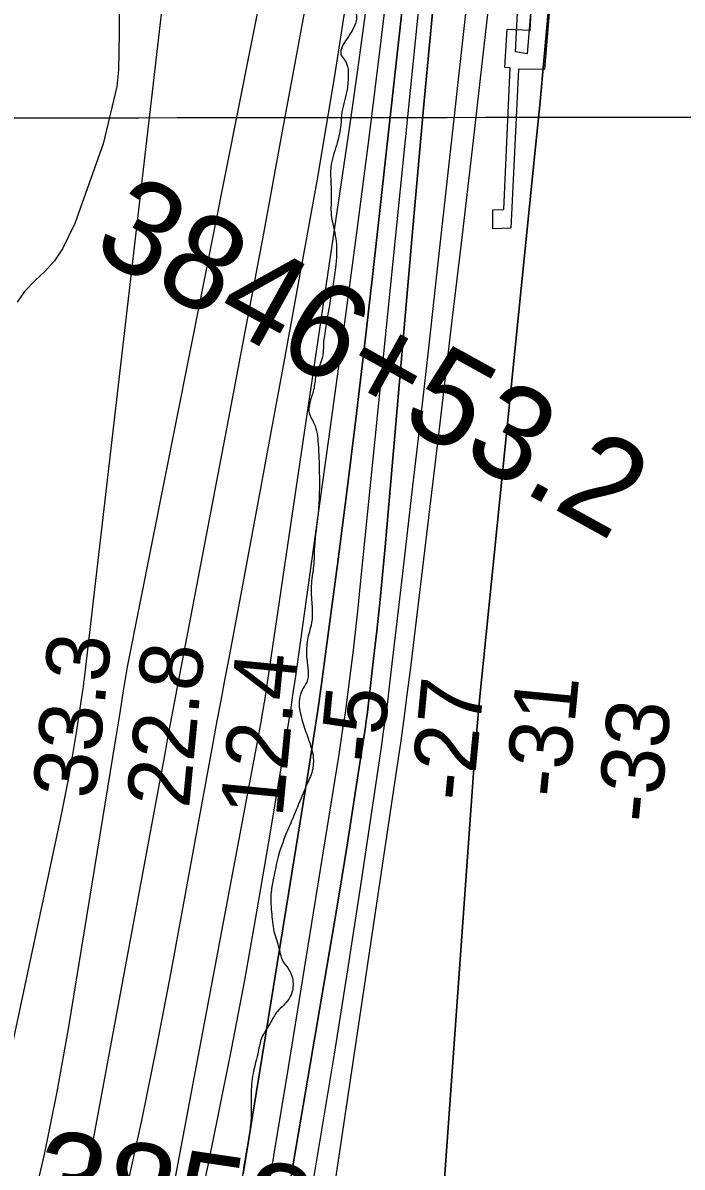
# Model space of a CAD drawing. Extents: x 3297716 to 3335574, y 688621 to 713991.
# Drawn here: x 3322074 to 3322776, y 701992 to 703210 of the extents above; entities that cross this region are included whole.
import ezdxf

# ---------------------------------------------------------------- set-up
doc = ezdxf.new("R2010")
doc.units = 0
for name, color, linetype in [('V-CHAN-DOCK', 7, 'Continuous'), ('V-GRID-MAJR', 7, 'Continuous'), ('V-LEVE-TOET', 7, 'Continuous'), ('V-RIVR-EDGE', 7, 'Continuous'), ('V-RIVR-RANG', 7, 'Continuous'), ('V-SITE-STRC', 7, 'Continuous'), ('V-SURV-IDEN', 7, 'Continuous'), ('V-TOPO-DPTH', 7, 'Continuous'), ('V-TOPO-MAJR', 7, 'Continuous'), ('V-TOPO-MINR', 7, 'Continuous'), ('V-TOPO-WATR', 7, 'Continuous')]:
    doc.layers.add(name, color=color, linetype=linetype)

msp = doc.modelspace()

# ---------------------------------------------------------------- linework, layer by layer
at = {"layer": 'V-CHAN-DOCK'}
msp.add_line((3322658.018, 703499.867), (3322629.498, 703160.7760000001), dxfattribs=at)
msp.add_lwpolyline([(3322629.498, 703160.7760000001), (3322601.793, 703161.183), (3322593.644, 702991.638), (3322574.4930000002, 702991.23), (3322574.4930000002, 703011.2000000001), (3322586.31, 703011.608), (3322593.234, 703162.406), (3322587.5300000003, 703162.814), (3322589.9760000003, 703203.571), (3322614.423, 703202.756), (3322620.126, 703311.982), (3322601.3850000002, 703314.427), (3322592.0130000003, 703239.028), (3322555.2830000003, 703243.361)], dxfattribs=at)
at = {"layer": 'V-GRID-MAJR'}
msp.add_spline([(3301843.772, 703091.794), (3307096.381, 703095.232), (3312348.989, 703099.434), (3317601.597, 703104.4), (3322854.204, 703110.13), (3328106.81, 703116.6240000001), (3333359.415, 703123.882), (3333359.416, 703123.882)], degree=3, dxfattribs=at)
at = {"layer": 'V-LEVE-TOET'}
msp.add_lwpolyline([(3322176.669, 703227.301), (3322176.8000000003, 703199.514), (3322175.952, 703160.4130000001), (3322174.355, 703142.571), (3322159.73, 703081.504), (3322129.628, 702996.643), (3322116.29, 702969.689), (3322108.055, 702957.078), (3322098.1550000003, 702946.121), (3322087.558, 702936.4010000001), (3322076.003, 702924.469), (3322068.18, 702912.966)], dxfattribs=at)
at = {"layer": 'V-RIVR-EDGE'}
for points in [[(3322623.5399605, 704407.8779667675), (3322623.347440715, 704386.2717933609), (3322624.5355410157, 704363.8867165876), (3322626.5515794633, 704341.0851085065), (3322626.5331313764, 704333.6244411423), (3322626.9322394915, 704327.4061934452), (3322626.90149268, 704314.9717478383), (3322626.452164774, 704300.8804010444), (3322623.101466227, 704286.7962285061), (3322613.008374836, 704227.9644500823), (3322605.0666078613, 704201.0426242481), (3322602.5663951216, 704195.6605138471), (3322602.558195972, 704192.3446616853), (3322605.0194627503, 704181.9764743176), (3322607.469455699, 704167.048990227), (3322608.2645972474, 704153.3690502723), (3322606.996555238, 704143.4245684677), (3322599.916547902, 704129.7641014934), (3322596.5750733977, 704119.4102626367), (3322592.8078435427, 704104.4981519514), (3322591.9430092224, 704089.9933485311), (3322591.095598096, 704082.5347309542), (3322593.9672468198, 704070.5075926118), (3322593.1106116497, 704059.3186413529), (3322586.825745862, 704031.9782344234), (3322582.23057786, 704017.482655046), (3322578.4858956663, 704011.6891378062), (3322577.2209283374, 704002.9881005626), (3322573.840507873, 703976.8839639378), (3322572.131337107, 703956.163987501), (3322572.509947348, 703941.656109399), (3322572.489449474, 703933.3664789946), (3322576.1644388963, 703910.975252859), (3322575.7427831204, 703908.0749071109), (3322572.3992588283, 703896.8921052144), (3322569.0598341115, 703887.3672293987), (3322563.652101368, 703879.5054041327), (3322559.904344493, 703872.468442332), (3322560.715884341, 703865.4202067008), (3322561.527424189, 703858.3719710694), (3322561.5069263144, 703850.0823406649), (3322564.792031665, 703837.6396959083), (3322566.8480409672, 703831.0028671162), (3322567.227676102, 703816.9094705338), (3322563.0469896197, 703802.412866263), (3322555.116496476, 703780.050337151), (3322546.3703639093, 703763.0781175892), (3322541.7946688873, 703756.4576870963), (3322540.543025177, 703753.1449096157), (3322539.277032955, 703744.0293908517), (3322540.48563113, 703729.933944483), (3322542.0984618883, 703711.6926580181), (3322539.9942825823, 703698.8488553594), (3322527.4901442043, 703670.6948587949), (3322519.158493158, 703653.7216143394), (3322513.3260299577, 703641.7159987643), (3322507.4874173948, 703627.2234940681), (3322505.81719259, 703622.2538154), (3322503.722237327, 703613.1403464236), (3322501.6149833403, 703599.0530992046), (3322500.734775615, 703578.3310729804), (3322499.4493104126, 703561.3404053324), (3322496.934749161, 703550.1555536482), (3322490.6806301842, 703535.2495923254), (3322486.1008355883, 703526.9712357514), (3322484.006905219, 703518.2722482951), (3322483.1656434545, 703513.30051984), (3322485.2103789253, 703502.1043943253), (3322488.0697289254, 703485.1034777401), (3322488.8771691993, 703476.3973160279), (3322487.2059194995, 703471.0131558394), (3322483.4458639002, 703459.0024157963), (3322479.245704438, 703436.6306626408), (3322474.2237561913, 703417.1623299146), (3322465.0262459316, 703385.2698005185), (3322454.561718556, 703343.847270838), (3322448.3065746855, 703328.5268279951), (3322443.7370290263, 703324.3932866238), (3322439.5891391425, 703323.1600909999), (3322438.341595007, 703321.5052396), (3322439.576840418, 703318.1863127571), (3322443.707307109, 703312.3733225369), (3322444.925129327, 703302.00820985), (3322441.5805801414, 703290.410926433), (3322437.005910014, 703284.2049774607), (3322430.3598571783, 703278.4186344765), (3322425.1675643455, 703273.8721489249), (3322422.248770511, 703266.833137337), (3322420.551898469, 703251.0869391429), (3322422.1924013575, 703244.0366537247), (3322423.4112484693, 703234.0860225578), (3322422.982418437, 703228.2843061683), (3322425.0486766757, 703225.7922925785), (3322428.7677365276, 703221.2237718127), (3322429.58337595, 703215.8334622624), (3322428.3245579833, 703209.6193141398), (3322423.7427136, 703200.5119945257), (3322417.917424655, 703191.4077495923), (3322413.3366051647, 703182.7149114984), (3322412.907775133, 703176.9131951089), (3322416.6237603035, 703171.1012297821), (3322419.922189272, 703164.0468447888), (3322420.735778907, 703157.8275721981), (3322420.7296295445, 703155.3406830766), (3322419.44621413, 703139.1789784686), (3322413.999535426, 703115.5668554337), (3322412.7222693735, 703101.8920399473), (3322408.9447905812, 703082.8351140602), (3322402.6711986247, 703060.0540038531), (3322402.5892071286, 703026.8954822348), (3322402.537962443, 703006.1714062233), (3322407.448197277, 702980.4612532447), (3322407.8052847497, 702957.2492632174), (3322401.904153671, 702917.4733857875), (3322394.329723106, 702871.4843851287)], [(3322394.329723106, 702871.4843851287), (3322392.6246519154, 702852.4223347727), (3322386.3643835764, 702835.0294843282), (3322383.8395733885, 702819.6998174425), (3322380.0784928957, 702807.2745958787), (3322379.2382560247, 702802.7173489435), (3322378.809425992, 702796.9156325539), (3322384.165914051, 702784.0533818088), (3322388.6698665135, 702761.660105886), (3322389.8395187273, 702731.8143617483), (3322388.4864105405, 702687.4679137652), (3322384.6699857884, 702652.6606901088), (3322383.789778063, 702631.9386638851), (3322381.250619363, 702610.8062557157), (3322382.0314123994, 702591.3235744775), (3322382.4212964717, 702581.3749930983), (3322381.1471050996, 702568.9436221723), (3322378.6376683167, 702559.8311780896), (3322376.959244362, 702551.5456472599), (3322376.498642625, 702532.8950037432), (3322376.4381738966, 702508.4405940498), (3322371.4428728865, 702499.7487808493), (3322372.5981765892, 702464.1002954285), (3322378.7713289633, 702446.2622166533), (3322383.2937295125, 702431.3296080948)], [(3322383.2937295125, 702431.3296080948), (3322382.8413269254, 702415.9948167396), (3322376.999639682, 702400.2588674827), (3322366.5761080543, 702375.4155986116), (3322356.5701326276, 702351.8147494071), (3322346.136352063, 702322.8266653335), (3322341.1051797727, 702299.6279989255), (3322338.582419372, 702285.1272950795), (3322338.944631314, 702263.9877126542), (3322341.3792508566, 702242.8430057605)], [(3322341.3792508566, 702242.8430057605), (3322346.7244650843, 702225.4214582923), (3322352.0737788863, 702209.6578369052), (3322356.2052704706, 702204.2593282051), (3322361.152401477, 702193.470509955), (3322360.69999889, 702178.1357186), (3322355.7026480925, 702168.6149423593), (3322344.066418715, 702156.2091937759), (3322336.573979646, 702143.3787147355), (3322328.666034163, 702130.1347790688), (3322324.8977794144, 702114.8081868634), (3322319.8737813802, 702094.5108910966), (3322317.3305231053, 702071.7205568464), (3322317.2669796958, 702046.0227025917), (3322315.5670329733, 702029.0330598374), (3322309.2565448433, 701991.3306149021), (3322304.6234557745, 701961.4992192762), (3322301.265582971, 701944.5136760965), (3322298.7366732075, 701927.5260831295), (3322288.24959817, 701876.9849600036), (3322282.3884379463, 701853.3738618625), (3322271.9075122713, 701805.3196278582), (3322263.116284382, 701770.1102214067), (3322253.9208239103, 701739.0466550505), (3322243.87487763, 701699.2810265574), (3322236.346567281, 701671.943694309), (3322224.1882425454, 701616.0184109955), (3322214.9794584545, 701579.5665848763), (3322204.5169808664, 701538.9730182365), (3322192.3894029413, 701495.4821805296), (3322174.432436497, 701441.2291718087), (3322152.7512857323, 701389.4722762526), (3322146.1042080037, 701383.2714517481), (3322137.3631999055, 701368.3716397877), (3322126.960166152, 701351.818001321), (3322114.8746088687, 701325.3209059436), (3322102.394043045, 701306.6999843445), (3322086.6068491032, 701291.8175955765), (3322063.775519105, 701277.7815930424), (3322041.3760938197, 701270.7907514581), (3322025.62272137, 701269.5862528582), (3322013.610956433, 701272.9318269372), (3321999.9535641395, 701281.2552788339), (3321986.7024542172, 701286.2618536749), (3321978.0044916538, 701288.7702655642), (3321961.8509861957, 701293.3695331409), (3321953.147899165, 701293.8055374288), (3321941.144333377, 701300.4669636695), (3321922.107905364, 701312.5340728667), (3321886.518863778, 701335.4186973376), (3321862.110574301, 701354.130834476), (3321833.1460627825, 701374.097690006), (3321817.838943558, 701385.7410936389), (3321797.145614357, 701398.226783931), (3321752.048095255, 701431.0825374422), (3321709.832473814, 701456.0559678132), (3321656.4453243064, 701488.9322191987), (3321608.4402852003, 701519.3082578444), (3321565.817356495, 701547.1840837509), (3321547.1964348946, 701559.6646495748), (3321534.358781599, 701564.2557180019), (3321524.010067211, 701569.6696001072), (3321519.462044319, 701574.2401706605), (3321507.4697523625, 701585.4608936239), (3321502.920704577, 701589.6169826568), (3321497.1261624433, 701592.9471833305), (3321474.7636333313, 701600.8776764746), (3321448.2665379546, 701612.963233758), (3321434.196713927, 701622.1166735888), (3321430.4786789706, 701627.0996758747), (3321425.1078423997, 701634.1591853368), (3321422.211596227, 701636.2387671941), (3321413.9373392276, 701642.4764878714), (3321406.071414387, 701646.2262945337), (3321378.318575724, 701653.3411482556), (3321364.652984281, 701658.3487479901), (3321353.0669746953, 701666.2525938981), (3321340.6581514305, 701676.6453787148), (3321311.2863326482, 701699.5146297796), (3321283.9787223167, 701719.0629042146), (3321262.458479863, 701732.3796073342), (3321235.141645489, 701748.1975480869), (3321222.31424113, 701756.9334317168), (3321185.896236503, 701779.8201059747), (3321159.4124647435, 701797.2939230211), (3321132.9256183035, 701813.524295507), (3321113.473683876, 701825.177948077), (3321100.643204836, 701832.6703871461), (3321094.0319983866, 701840.9764158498), (3321090.3221625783, 701849.2752702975), (3321088.2723026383, 701858.3989882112), (3321084.9656745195, 701862.1375210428), (3321079.998045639, 701864.6367088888), (3321065.91079842, 701866.7439628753), (3321053.0700704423, 701870.091586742), (3321042.304824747, 701874.6775307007), (3321032.789172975, 701881.7472891), (3321017.0614228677, 701890.9048285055), (3321000.095352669, 701902.1378501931), (3320987.679355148, 701909.6292643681), (3320938.9995115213, 701834.7280217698)]]:
    msp.add_spline(points, degree=3, dxfattribs=at)
at = {"layer": 'V-SITE-STRC'}
msp.add_lwpolyline([(3321735.552, 703441.1020000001), (3322436.519, 703354.302), (3322605.7600000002, 703334.356), (3322621.2630000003, 703483.483), (3322636.174, 703482.257), (3322611.029, 703177.549), (3322598.7060000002, 703179.433), (3322605.829, 703319.451), (3322435.2800000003, 703342.63), (3321733.6720000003, 703427.485), (3321735.552, 703441.1020000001)], dxfattribs=at)
at = {"layer": 'V-TOPO-DPTH'}
for points in [[(3322308.686582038, 701984.9597207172), (3322379.069065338, 702419.1092731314), (3322383.76212737, 702448.9043636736), (3322388.276552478, 702478.7256768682), (3322392.5230222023, 702508.5863240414), (3322396.5908550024, 702538.4731938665), (3322409.094508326, 702633.5309377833), (3322419.045740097, 702710.9947855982), (3322428.6844316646, 702788.4965440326), (3322437.8543129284, 702866.0551683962), (3322446.7116539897, 702943.6517033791), (3322493.289479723, 703362.9532845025)], [(3322308.686582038, 701984.9597207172), (3322379.069065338, 702419.1092731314), (3322383.76212737, 702448.9043636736), (3322388.276552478, 702478.7256768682), (3322392.5230222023, 702508.5863240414), (3322396.5908550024, 702538.4731938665), (3322409.094508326, 702633.5309377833), (3322419.045740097, 702710.9947855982), (3322428.6844316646, 702788.4965440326), (3322437.8543129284, 702866.0551683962), (3322446.7116539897, 702943.6517033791), (3322493.289479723, 703362.9532845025)], [(3322583.2138574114, 703343.8425171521), (3322565.121994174, 703185.6563043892), (3322553.551363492, 703085.2575062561), (3322541.865015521, 702984.8722807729), (3322530.0050916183, 702884.5074142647), (3322518.0294504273, 702784.1561204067), (3322486.4325477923, 702521.3178297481), (3322483.2038159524, 702495.3916997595), (3322479.8280987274, 702469.4853594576), (3322476.231903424, 702443.6087036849), (3322472.488722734, 702417.7518375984), (3322407.592197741, 701982.5411811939)], [(3322583.2138574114, 703343.8425171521), (3322565.121994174, 703185.6563043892), (3322553.551363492, 703085.2575062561), (3322541.865015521, 702984.8722807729), (3322530.0050916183, 702884.5074142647), (3322518.0294504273, 702784.1561204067), (3322486.4325477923, 702521.3178297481), (3322483.2038159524, 702495.3916997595), (3322479.8280987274, 702469.4853594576), (3322476.231903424, 702443.6087036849), (3322472.488722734, 702417.7518375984), (3322407.592197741, 701982.5411811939)], [(3322317.096367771, 701731.1523089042), (3322408.107155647, 702265.4854184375), (3322413.898445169, 702300.0919658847), (3322419.555930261, 702334.7199763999), (3322425.0127087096, 702369.3801815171), (3322430.335682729, 702404.0618497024), (3322438.900132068, 702460.9619629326), (3322439.8083119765, 702467.2139577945), (3322440.6735579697, 702473.4716642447), (3322441.474403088, 702479.7379380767), (3322442.2323142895, 702486.0099234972), (3322447.6795072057, 702533.1201876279), (3322451.0044622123, 702562.9642220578), (3322454.163651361, 702592.8250967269), (3322457.074191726, 702622.7112317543), (3322459.8189662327, 702652.6142070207), (3322489.1817194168, 702987.8280992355), (3322495.1903102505, 703055.5839929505), (3322501.296223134, 703123.3310094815), (3322507.548119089, 703191.064710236), (3322513.897337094, 703258.7895338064)], [(3322513.897337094, 703258.7895338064), (3322507.548119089, 703191.064710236), (3322501.296223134, 703123.3310094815), (3322495.1903102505, 703055.5839929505), (3322489.1817194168, 702987.8280992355), (3322459.8189662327, 702652.6142070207), (3322457.074191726, 702622.7112317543), (3322454.163651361, 702592.8250967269), (3322451.0044622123, 702562.9642220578), (3322447.6795072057, 702533.1201876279), (3322442.2323142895, 702486.0099234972), (3322441.474403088, 702479.7379380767), (3322440.6735579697, 702473.4716642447), (3322439.8083119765, 702467.2139577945), (3322438.900132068, 702460.9619629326), (3322430.335682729, 702404.0618497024), (3322425.0127087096, 702369.3801815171), (3322419.555930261, 702334.7199763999), (3322413.898445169, 702300.0919658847), (3322408.107155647, 702265.4854184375), (3322317.096367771, 701731.1523089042)], [(3322438.662880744, 703220.3926847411), (3322430.439718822, 703160.3099821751), (3322421.9076634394, 703100.2703654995), (3322413.169679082, 703040.2594727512), (3322331.0816918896, 702486.4851916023), (3322330.9247329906, 702485.4496617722), (3322330.422324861, 702482.3480977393), (3322329.1706206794, 702475.0094637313), (3322328.356727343, 702470.3098085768), (3322327.526917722, 702465.6130071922), (3322326.673233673, 702460.9204864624), (3322325.8036333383, 702456.2308195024), (3322187.8772860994, 701722.8157933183)], [(3322521.1499349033, 701949.527314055), (3322552.564009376, 702391.8564143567), (3322555.203299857, 702426.7693086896), (3322558.0543022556, 702461.6639349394), (3322561.2228725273, 702496.5311590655), (3322564.603154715, 702531.3801151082), (3322619.447159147, 703071.2084821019), (3322624.5282664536, 703122.59241272), (3322629.4254404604, 703173.9933695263), (3322634.0467145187, 703225.4198656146)], [(3322634.0467145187, 703225.4198656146), (3322629.4254404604, 703173.9933695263), (3322624.5282664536, 703122.59241272), (3322619.447159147, 703071.2084821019), (3322564.603154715, 702531.3801151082), (3322561.2228725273, 702496.5311590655), (3322558.0543022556, 702461.6639349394), (3322555.203299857, 702426.7693086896), (3322552.564009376, 702391.8564143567), (3322521.1499349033, 701949.527314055)]]:
    msp.add_lwpolyline(points, dxfattribs=at)
at = {"layer": 'V-TOPO-MAJR'}
msp.add_lwpolyline([(3322355.8282048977, 703383.197865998), (3322185.2635127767, 702524.8297191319), (3322181.1487079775, 702499.2715148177), (3322177.0082952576, 702473.717446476), (3322172.8508105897, 702448.1661354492), (3322122.4245840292, 702139.2302263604), (3322110.381282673, 702072.134629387), (3322096.935741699, 702005.3444445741), (3322081.3868412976, 701939.0123780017)], dxfattribs=at)
at = {"layer": 'V-TOPO-MINR'}
for points in [[(3322510.6443661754, 703376.79980194), (3322433.083234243, 702609.4997606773), (3322430.758284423, 702587.1870923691), (3322428.341689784, 702564.8846402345), (3322425.7876279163, 702542.5975123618), (3322423.14192123, 702520.3206006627), (3322420.2998284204, 702498.069397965), (3322417.287592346, 702475.8422495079), (3322414.0201413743, 702453.6511824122), (3322410.582547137, 702431.4841695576), (3322387.3240013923, 702286.9910488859), (3322372.041973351, 702192.6098865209), (3322356.643260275, 702098.2478768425), (3322341.069519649, 702003.9145961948), (3322325.379093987, 701909.600468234)], [(3322474.257800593, 703348.0393014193), (3322455.3314055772, 703191.5393981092), (3322442.494957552, 703087.8785189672), (3322429.26453906, 702984.269090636), (3322415.4431648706, 702880.7368385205), (3322401.2278202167, 702777.2560372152), (3322364.0797134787, 702512.4415257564), (3322361.8525895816, 702496.9984004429), (3322359.5461614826, 702481.5674414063), (3322357.1207770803, 702466.1547317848), (3322354.6160884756, 702450.7541884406), (3322335.5448122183, 702336.2791706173), (3322323.055669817, 702263.7222993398), (3322310.0475605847, 702191.2614757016), (3322296.261001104, 702118.9447235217), (3322281.9554747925, 702046.7240189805), (3322220.7038409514, 701745.991383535)], [(3322583.2138574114, 703343.8425171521), (3322565.121994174, 703185.6563043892), (3322553.551363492, 703085.2575062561), (3322541.865015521, 702984.8722807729), (3322530.0050916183, 702884.5074142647), (3322518.0294504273, 702784.1561204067), (3322486.4325477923, 702521.3178297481), (3322483.2038159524, 702495.3916997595), (3322479.8280987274, 702469.4853594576), (3322476.231903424, 702443.6087036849), (3322472.488722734, 702417.7518375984), (3322407.592197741, 701982.5411811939)], [(3322393.8471060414, 703332.2965009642), (3322369.0380795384, 703196.2751931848), (3322349.7444201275, 703091.2542024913), (3322330.2717896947, 702986.2666433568), (3322310.530702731, 702881.3292315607), (3322290.6106447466, 702776.4252513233), (3322242.262822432, 702523.5782467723), (3322239.430109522, 702508.6693664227), (3322236.620657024, 702493.7561322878), (3322233.8460951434, 702478.8363674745), (3322231.094793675, 702463.9122488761), (3322228.3558699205, 702448.9857989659), (3322225.610189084, 702434.0605944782), (3322222.854372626, 702419.1372581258), (3322220.091799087, 702404.2151671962), (3322097.40999349, 701742.801988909)], [(3322556.9947084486, 703323.0989805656), (3322514.35232302, 702938.8129937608), (3322505.6304236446, 702860.8894341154), (3322496.8096535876, 702782.9771633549), (3322487.840577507, 702705.0818259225), (3322478.772630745, 702627.1977773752), (3322464.2714079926, 702503.6713326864), (3322462.303076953, 702487.569237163), (3322460.23231154, 702471.4808240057), (3322458.00789457, 702455.4129343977), (3322455.681043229, 702439.3587271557), (3322433.5864523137, 702291.8838581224), (3322419.832588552, 702202.1513510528), (3322405.6749342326, 702112.4839980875), (3322390.9115940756, 702022.914376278), (3322375.7444633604, 701933.4099085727)], [(3322425.1658517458, 703277.3745441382), (3322414.6319762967, 703208.9714883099), (3322405.923506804, 703153.9486274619), (3322396.909529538, 703098.977171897), (3322387.437290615, 703044.082824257), (3322377.6595439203, 702989.2398818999), (3322351.3692764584, 702845.2572512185), (3322340.46572624, 702785.8425500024), (3322329.491477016, 702726.4409754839), (3322318.4111792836, 702667.0590910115), (3322307.2601825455, 702607.6903332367), (3322293.02296325, 702532.2615360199), (3322288.953052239, 702510.6141344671), (3322284.903808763, 702488.9628829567), (3322280.885566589, 702467.3058565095), (3322276.88799195, 702445.6449801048), (3322231.664220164, 702199.613104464), (3322216.4846539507, 702120.4888092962), (3322200.4897734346, 702041.5362823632), (3322183.271921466, 701962.8414077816)], [(3322226.2093299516, 703259.8937122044), (3322139.4662760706, 702512.2721446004), (3322138.934072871, 702507.8934303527), (3322138.370158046, 702503.518979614), (3322137.758675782, 702499.1509241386), (3322137.115481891, 702494.7871321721), (3322131.30197518, 702456.7797220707), (3322127.5228546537, 702433.4530553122), (3322123.4700877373, 702410.1765280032), (3322119.0068512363, 702386.975209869), (3322114.2699683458, 702363.8240311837), (3322021.302229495, 701929.0408315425)], [(3322513.897337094, 703258.7895338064), (3322507.548119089, 703191.064710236), (3322501.296223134, 703123.3310094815), (3322495.1903102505, 703055.5839929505), (3322489.1817194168, 702987.8280992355), (3322459.8189662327, 702652.6142070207), (3322457.074191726, 702622.7112317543), (3322454.163651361, 702592.8250967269), (3322451.0044622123, 702562.9642220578), (3322447.6795072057, 702533.1201876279), (3322442.2323142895, 702486.0099234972), (3322441.474403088, 702479.7379380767), (3322440.6735579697, 702473.4716642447), (3322439.8083119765, 702467.2139577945), (3322438.900132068, 702460.9619629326), (3322430.335682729, 702404.0618497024), (3322425.0127087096, 702369.3801815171), (3322419.555930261, 702334.7199763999), (3322413.898445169, 702300.0919658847), (3322408.107155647, 702265.4854184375), (3322317.096367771, 701731.1523089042)], [(3322438.662880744, 703220.3926847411), (3322430.439718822, 703160.3099821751), (3322421.9076634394, 703100.2703654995), (3322413.169679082, 703040.2594727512), (3322331.0816918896, 702486.4851916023), (3322330.9247329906, 702485.4496617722), (3322330.422324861, 702482.3480977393), (3322329.1706206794, 702475.0094637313), (3322328.356727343, 702470.3098085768), (3322327.526917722, 702465.6130071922), (3322326.673233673, 702460.9204864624), (3322325.8036333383, 702456.2308195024), (3322187.8772860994, 701722.8157933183)], [(3322634.0467145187, 703225.4198656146), (3322629.4254404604, 703173.9933695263), (3322624.5282664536, 703122.59241272), (3322619.447159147, 703071.2084821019), (3322564.603154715, 702531.3801151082), (3322561.2228725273, 702496.5311590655), (3322558.0543022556, 702461.6639349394), (3322555.203299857, 702426.7693086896), (3322552.564009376, 702391.8564143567), (3322521.1499349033, 701949.527314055)]]:
    msp.add_lwpolyline(points, dxfattribs=at)
at = {"layer": 'V-TOPO-WATR'}
msp.add_lwpolyline([(3322493.289479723, 703362.9532845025), (3322446.7116539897, 702943.6517033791), (3322437.8543129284, 702866.0551683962), (3322428.6844316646, 702788.4965440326), (3322419.045740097, 702710.9947855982), (3322409.094508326, 702633.5309377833), (3322396.5908550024, 702538.4731938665), (3322392.5230222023, 702508.5863240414), (3322388.276552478, 702478.7256768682), (3322383.76212737, 702448.9043636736), (3322379.069065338, 702419.1092731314), (3322308.686582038, 701984.9597207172)], dxfattribs=at)

# ---------------------------------------------------------------- texts
at = {"layer": 'V-RIVR-RANG'}
for s, height, rotation, p in [('33.3', 66.99999999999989, 84.18832571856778, (3322150.980289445, 702382.8921463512)), ('22.8', 66.99999999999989, 84.47241666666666, (3322251.093376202, 702373.1202926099)), ('12.4', 66.99999999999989, 84.47241666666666, (3322350.604376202, 702363.2422926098)), ('-27', 66.99999999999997, 84.47241666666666, (3322553.182435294, 702380.2299477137)), ('-31', 66.99999999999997, 84.47241666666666, (3322654.0148175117, 702384.0164565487)), ('-5', 66.99999999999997, 84.47241666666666, (3322456.6453731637, 702420.8393974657)), ('-33', 66.99999999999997, 84.47241666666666, (3322751.87426186, 702357.071515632))]:
    msp.add_text(s, height=height, rotation=rotation, dxfattribs=at).set_placement(p)
at = {"layer": 'V-SURV-IDEN'}
for s, height, rotation, p in [('3846+53.2', 100.00000000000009, 331.0846279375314, (3322145.2906611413, 702965.8268206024)), ('3858+97.2', 100.00000000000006, 351.5437550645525, (3322081.529049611, 701934.1655664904))]:
    msp.add_text(s, height=height, rotation=rotation, dxfattribs=at).set_placement(p)

doc.saveas('drawing.dxf')
